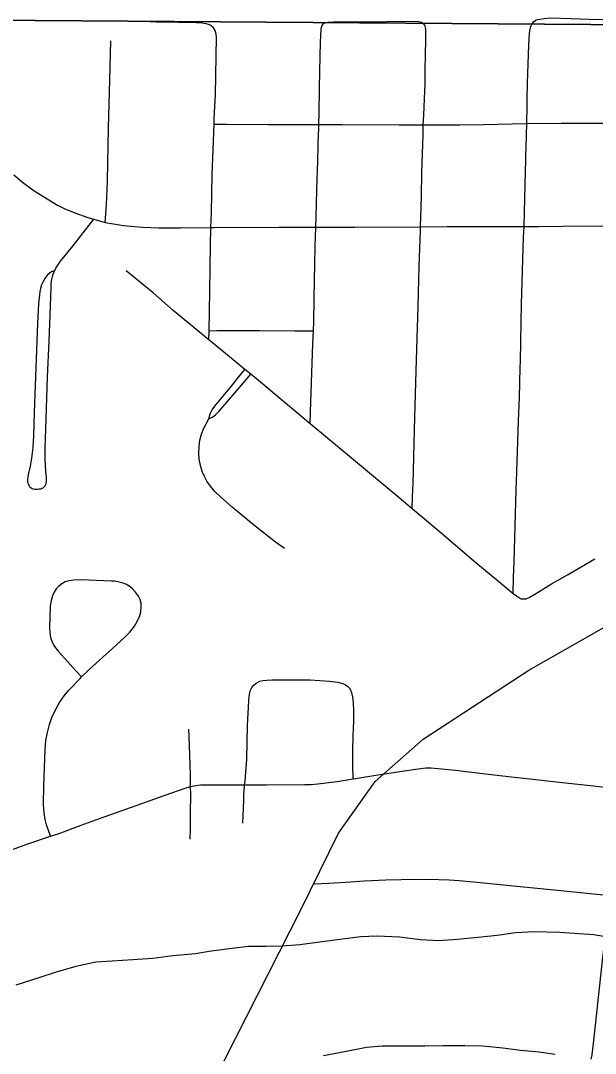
# Model space of a CAD drawing. Extents: x 2.4 to 73.1, y 4.5 to 25.6.
# Drawn here: x 35.8804 to 36.0544, y 22.7678 to 23.0807 of the extents above; entities that cross this region are included whole.
import ezdxf

# ---------------------------------------------------------------- set-up
doc = ezdxf.new("R2010")
doc.units = 0
for name, color, linetype in [('GM_X_City_Street', 7, 'Continuous'), ('GM_X_Major_River', 7, 'Continuous'), ('GM_X_Rail_Line', 7, 'Continuous'), ('GM_X_Section', 7, 'Continuous'), ('GM_X_State_Route', 7, 'Continuous'), ('GM_X_Township_Road', 7, 'Continuous')]:
    doc.layers.add(name, color=color, linetype=linetype)

msp = doc.modelspace()

# ---------------------------------------------------------------- linework, layer by layer
at = {"layer": 'GM_X_City_Street'}
for points in [[(36.03573, 23.08038), (36.03641, 23.08084), (36.03695, 23.08104), (36.0376, 23.08119), (36.03898, 23.08139), (36.04071, 23.08151), (36.04711, 23.08134), (36.05257, 23.08119), (36.05882, 23.08107), (36.06274, 23.08117), (36.0658, 23.08126), (36.06629, 23.08127), (36.0693, 23.08145)], [(35.91959, 23.08042), (35.92141, 23.08039), (35.92808, 23.08028), (35.93353, 23.08019), (35.93535, 23.08006), (35.93651, 23.07988), (35.9372, 23.07968), (35.93797, 23.0793), (35.93869, 23.07873)], [(35.93736, 22.98401), (35.93745, 22.98672), (35.93765, 22.99869), (35.93776, 23.00577), (35.93785, 23.01258), (35.93801, 23.01803), (35.93814, 23.02251), (35.93839, 23.034), (35.93895, 23.04933), (35.93901, 23.05106), (35.93935, 23.0582), (35.93967, 23.07571), (35.93957, 23.07661), (35.93928, 23.07767), (35.93869, 23.07873)], [(35.96806, 22.95853), (35.96819, 22.96221), (35.96888, 22.98273), (35.96904, 22.98674), (35.96915, 22.98955), (35.96938, 23.00256), (35.96945, 23.00629), (35.96959, 23.01281), (35.96968, 23.01499), (35.96977, 23.01811), (35.96987, 23.0212), (35.96997, 23.02521), (35.97005, 23.0295), (35.97038, 23.03827), (35.97043, 23.03973), (35.97048, 23.0412), (35.97053, 23.0436), (35.97065, 23.04821), (35.97068, 23.04924), (35.97077, 23.05279), (35.97089, 23.06016), (35.97095, 23.06544), (35.97124, 23.07416), (35.97138, 23.07807), (35.97147, 23.07872), (35.97167, 23.07928), (35.97212, 23.07981)], [(35.97212, 23.07981), (35.97277, 23.08013), (35.97345, 23.08025), (35.97509, 23.08031), (35.99116, 23.08044), (36.00006, 23.08053), (36.00087, 23.08044), (36.00176, 23.08024), (36.00249, 23.07979)], [(35.99896, 22.93276), (35.99908, 22.93642), (35.99921, 22.94045), (35.99975, 22.96056), (36.00013, 22.97462), (36.00076, 22.9942), (36.00111, 23.0063), (36.00149, 23.01699), (36.00153, 23.01826), (36.00174, 23.02751), (36.0019, 23.03459), (36.00224, 23.04618), (36.00232, 23.04913), (36.00253, 23.05208), (36.00282, 23.05948), (36.00288, 23.06148), (36.00289, 23.0631), (36.00288, 23.06379), (36.0029, 23.0665), (36.00297, 23.06952), (36.00301, 23.07076), (36.00311, 23.07448), (36.00313, 23.07716), (36.00313, 23.07805), (36.00302, 23.07878), (36.0029, 23.07913), (36.00249, 23.07979)], [(36.02951, 22.90702), (36.02966, 22.91205), (36.0298, 22.91673), (36.03044, 22.93864), (36.03062, 22.94389), (36.03114, 22.95941), (36.03142, 22.96655), (36.03171, 22.97556), (36.03173, 22.97743), (36.03199, 22.98954), (36.03206, 22.99482), (36.03272, 23.01507), (36.03283, 23.01833), (36.03298, 23.0227), (36.03326, 23.03514), (36.03339, 23.03823), (36.03341, 23.03946), (36.03342, 23.04008), (36.03347, 23.04224), (36.03365, 23.04949), (36.03367, 23.04997), (36.03371, 23.05118), (36.03374, 23.05321), (36.03378, 23.05547), (36.03378, 23.0564), (36.03382, 23.05795), (36.03388, 23.06056), (36.03389, 23.06111), (36.0339, 23.06175), (36.03398, 23.06481), (36.03432, 23.07315), (36.03449, 23.07694), (36.03468, 23.07815), (36.03486, 23.07889), (36.03515, 23.07954), (36.03573, 23.08038)], [(35.90595, 23.01955), (35.90638, 23.02486), (35.90671, 23.03217), (35.90702, 23.04814), (35.90738, 23.06275), (35.90767, 23.07457)], [(35.93895, 23.04933), (35.94131, 23.04935), (35.94284, 23.04937), (35.95526, 23.04924), (35.96707, 23.04926), (35.97068, 23.04924), (35.97794, 23.04921), (35.99504, 23.04909), (36.00232, 23.04913), (36.00779, 23.04916), (36.01337, 23.04916), (36.0205, 23.04928), (36.03365, 23.04949), (36.04412, 23.04965), (36.05343, 23.04966), (36.06059, 23.04966), (36.0653, 23.04961), (36.06919, 23.04956)], [(35.89055, 23.00492), (35.88972, 23.00457), (35.88939, 23.0044), (35.88906, 23.00417), (35.8888, 23.00392), (35.88853, 23.00365), (35.88791, 23.00288), (35.88746, 23.0022), (35.88707, 23.00142), (35.88675, 23.00064), (35.88643, 22.99953), (35.88623, 22.9986), (35.88611, 22.99766), (35.8858, 22.99494), (35.88545, 22.98904), (35.88451, 22.96199), (35.88429, 22.95485), (35.88409, 22.95139), (35.88372, 22.9481), (35.88327, 22.94567), (35.88273, 22.9436), (35.88255, 22.94257), (35.88249, 22.94152), (35.88251, 22.94107), (35.88257, 22.94065), (35.88268, 22.94026), (35.88282, 22.93995), (35.88301, 22.93963), (35.88325, 22.93936), (35.88356, 22.93913), (35.88387, 22.93897), (35.8842, 22.93885), (35.88461, 22.93877), (35.88504, 22.93872), (35.88552, 22.93872), (35.88603, 22.93879), (35.88646, 22.93889), (35.88683, 22.93901), (35.88718, 22.93918), (35.88751, 22.93942), (35.88778, 22.93975), (35.88798, 22.94012), (35.88813, 22.94055), (35.88821, 22.94105), (35.88821, 22.94163), (35.88817, 22.94226), (35.88805, 22.94414), (35.88785, 22.94786), (35.88781, 22.95129), (35.88806, 22.95687), (35.88854, 22.97272), (35.889, 22.98359), (35.8894, 22.99416), (35.88963, 23.00006), (35.88966, 23.00093), (35.88973, 23.00169), (35.88983, 23.00241), (35.89001, 23.00315), (35.89026, 23.00389), (35.89052, 23.00457), (35.89071, 23.00496), (35.89108, 23.00572), (35.8914, 23.00627), (35.89249, 23.00778), (35.89617, 23.01238), (35.89864, 23.01551), (35.90258, 23.02052)], [(36.03324, 22.90543), (36.03246, 22.90539), (36.0321, 22.90543), (36.03175, 22.90551), (36.03054, 22.90636), (36.02951, 22.90702), (36.02517, 22.91066), (36.01823, 22.91641), (36.0064, 22.92649), (35.99896, 22.93276), (35.99499, 22.9361), (35.98118, 22.94767), (35.97206, 22.95519), (35.96806, 22.95853), (35.95181, 22.97215), (35.95007, 22.97356), (35.94826, 22.97504), (35.94242, 22.97981), (35.93736, 22.98401), (35.92662, 22.99291), (35.92051, 22.9982), (35.91235, 23.00489)], [(35.93745, 22.98672), (35.9398, 22.9868), (35.94575, 22.98682), (35.95275, 22.98685), (35.96328, 22.9867), (35.96576, 22.98672), (35.96904, 22.98674)], [(35.93739, 22.96008), (35.93778, 22.96157), (35.93838, 22.96282), (35.93916, 22.96391), (35.94418, 22.96987), (35.9465, 22.9728), (35.94826, 22.97504)], [(35.93739, 22.96008), (35.93838, 22.96051), (35.93894, 22.9609), (35.9394, 22.96127), (35.94037, 22.96231), (35.94786, 22.97099), (35.95007, 22.97356)], [(35.96034, 22.92072), (35.95752, 22.92271), (35.95139, 22.92752), (35.9444, 22.93326), (35.94088, 22.93637), (35.93909, 22.93815), (35.93786, 22.93961), (35.93678, 22.9412), (35.93602, 22.94261), (35.9354, 22.94408), (35.93485, 22.94592), (35.93449, 22.94781), (35.93434, 22.94972), (35.93441, 22.95164), (35.93469, 22.95354), (35.93519, 22.9554), (35.93591, 22.95719), (35.9366, 22.95855), (35.93739, 22.96008)], [(36.03324, 22.90543), (36.03391, 22.90566), (36.03438, 22.9059), (36.03664, 22.90727), (36.04115, 22.91001), (36.04597, 22.91282), (36.05426, 22.91767)], [(35.88946, 22.83357), (35.88883, 22.83535), (35.88824, 22.83701), (35.88781, 22.83862), (35.88749, 22.84071), (35.88731, 22.84323), (35.8874, 22.84885), (35.88778, 22.85973), (35.88804, 22.86255), (35.88847, 22.86503), (35.88913, 22.86747), (35.88988, 22.86955), (35.89092, 22.87185), (35.89215, 22.87406), (35.89357, 22.87615), (35.89498, 22.87786), (35.89847, 22.88145), (35.89886, 22.88184), (35.90113, 22.88408), (35.9083, 22.89055), (35.91195, 22.89391), (35.91347, 22.89544), (35.91482, 22.8972), (35.91577, 22.8988), (35.91638, 22.90018), (35.91677, 22.90159), (35.91693, 22.90302), (35.91686, 22.90418), (35.91657, 22.9053), (35.91607, 22.90633), (35.9152, 22.90751), (35.91416, 22.90861), (35.91325, 22.90934), (35.91224, 22.90991), (35.91114, 22.91032), (35.90878, 22.91082), (35.90789, 22.91091), (35.89863, 22.91127), (35.8965, 22.91119), (35.89503, 22.91096), (35.89391, 22.91061), (35.89289, 22.91008), (35.89198, 22.90936), (35.89119, 22.9085), (35.89055, 22.90753), (35.89007, 22.90646), (35.88964, 22.90503), (35.88937, 22.90324), (35.88909, 22.89676), (35.88918, 22.89526), (35.88945, 22.8938), (35.88994, 22.89241), (35.89065, 22.89111), (35.89173, 22.88966), (35.89463, 22.88645), (35.89714, 22.88371), (35.89886, 22.88184)], [(35.9517, 22.87995), (35.9528, 22.88051), (35.9537, 22.88076), (35.95493, 22.88091), (35.95649, 22.88095), (35.96804, 22.88092), (35.97395, 22.88055), (35.97642, 22.88028), (35.97792, 22.87987), (35.97876, 22.87946), (35.97951, 22.87891), (35.98013, 22.87821)], [(35.94772, 22.83753), (35.94786, 22.84205), (35.94793, 22.84427), (35.94799, 22.84626), (35.94816, 22.84857), (35.9482, 22.84918), (35.94834, 22.85013), (35.94862, 22.85309), (35.94881, 22.85559), (35.94888, 22.85693), (35.94911, 22.86726), (35.94939, 22.87256), (35.94946, 22.87478), (35.94965, 22.87664), (35.94998, 22.87781), (35.95039, 22.87864), (35.95097, 22.87938), (35.9517, 22.87995)], [(35.98107, 22.85092), (35.98102, 22.85487), (35.98096, 22.8595), (35.9811, 22.86414), (35.98126, 22.86847), (35.98126, 22.87156), (35.98118, 22.87402), (35.98102, 22.87586), (35.98073, 22.87706), (35.98013, 22.87821)], [(35.93177, 22.83267), (35.93179, 22.83573), (35.93184, 22.84068), (35.93191, 22.84625), (35.93186, 22.84863), (35.93178, 22.85213), (35.93159, 22.85824), (35.93141, 22.86384), (35.93137, 22.86605)], [(35.96929, 22.81917), (35.97375, 22.81939), (35.98033, 22.81976), (35.98445, 22.82002), (35.99096, 22.82038), (35.99561, 22.8205), (36.0024, 22.82056), (36.00702, 22.82048), (36.01019, 22.82036), (36.01316, 22.82014), (36.01755, 22.81975), (36.02964, 22.81853), (36.043, 22.81722), (36.05882, 22.81561)]]:
    msp.add_lwpolyline(points, dxfattribs=at)
at = {"layer": 'GM_X_Major_River'}
for points in [[(36.05955, 22.80282), (36.05389, 22.80372), (36.04367, 22.80437), (36.03591, 22.80457), (36.03021, 22.80434), (36.02469, 22.80353), (36.0188, 22.80292), (36.01272, 22.80232), (36.00702, 22.8019), (36.00153, 22.80223), (35.99511, 22.80296), (35.98829, 22.80333), (35.98336, 22.80308), (35.97708, 22.80229), (35.97023, 22.80133), (35.96491, 22.80071), (35.95958, 22.80027), (35.95466, 22.80021), (35.94935, 22.80016), (35.9444, 22.79953), (35.93812, 22.79874), (35.93336, 22.79791), (35.92652, 22.79733), (35.92044, 22.79654), (35.91436, 22.79612), (35.90809, 22.79572), (35.90316, 22.79546), (35.89705, 22.7941), (35.89113, 22.79236), (35.88616, 22.79077), (35.87889, 22.78849)], [(35.97215, 22.7671), (35.97749, 22.7681), (35.98511, 22.76961), (35.98986, 22.77006), (35.99612, 22.77009), (36.00275, 22.77011), (36.00844, 22.77015), (36.01489, 22.77017), (36.02038, 22.77003), (36.02643, 22.7695), (36.03172, 22.76879), (36.03739, 22.76826), (36.0423, 22.76757)]]:
    msp.add_lwpolyline(points, dxfattribs=at)
at = {"layer": 'GM_X_Rail_Line'}
msp.add_lwpolyline([(35.47133, 22.33977), (35.51345, 22.36042), (35.5487, 22.37912), (35.57356, 22.39464), (35.60013, 22.411), (35.62126, 22.42539), (35.66849, 22.45958), (35.7319, 22.51177), (35.81764, 22.58403), (35.84992, 22.61487), (35.86911, 22.63726), (35.88743, 22.65733), (35.90691, 22.69631), (35.91891, 22.71996), (35.96535, 22.81149), (35.97669, 22.83447), (35.98774, 22.85018), (36.00228, 22.86298), (36.03427, 22.88392), (36.2567, 23.01045), (36.29738, 23.03288)], dxfattribs=at)
at = {"layer": 'GM_X_Section'}
for points in [[(35.57563, 23.58341), (36.07683, 23.58085), (36.06714, 23.07946), (35.56221, 23.08304)], [(35.56221, 23.08304), (36.06714, 23.07946), (36.0546, 22.56751), (35.55168, 22.57541)]]:
    msp.add_lwpolyline(points, close=True, dxfattribs=at)
at = {"layer": 'GM_X_State_Route'}
msp.add_line((35.90258, 23.02052), (35.90595, 23.01955), dxfattribs=at)
for points in [[(35.87829, 23.03394), (35.88094, 23.03178), (35.88445, 23.02915), (35.8915, 23.02482), (35.89352, 23.02379), (35.89677, 23.02244), (35.90077, 23.02102), (35.90258, 23.02052)], [(35.90595, 23.01955), (35.90853, 23.01912), (35.91153, 23.01867), (35.91727, 23.01812), (35.92226, 23.01792), (35.9288, 23.01797), (35.93801, 23.01803)], [(35.96977, 23.01811), (35.98161, 23.01813), (36.00153, 23.01826)], [(36.00153, 23.01826), (36.00957, 23.01831), (36.02555, 23.01828), (36.03283, 23.01833)], [(36.03283, 23.01833), (36.03735, 23.01835), (36.04469, 23.01842), (36.05591, 23.01855), (36.06688, 23.01826)], [(35.93801, 23.01803), (35.93905, 23.01804), (35.95862, 23.0181), (35.96977, 23.01811)], [(36.05812, 22.80973), (36.0579, 22.80788), (36.05747, 22.80425), (36.05648, 22.79596), (36.0548, 22.78006), (36.05388, 22.77165), (36.05332, 22.76734), (36.05311, 22.76603)]]:
    msp.add_lwpolyline(points, dxfattribs=at)
at = {"layer": 'GM_X_Township_Road'}
for points in [[(35.98107, 22.85092), (35.98178, 22.85103), (35.98854, 22.85214), (35.99998, 22.85392), (36.00154, 22.85413), (36.00306, 22.85429), (36.00471, 22.85429), (36.00682, 22.85411), (36.01204, 22.85357), (36.01944, 22.85267), (36.02902, 22.85154), (36.03736, 22.85065), (36.04349, 22.84999), (36.05296, 22.84897), (36.06246, 22.84786)], [(35.9482, 22.84918), (35.95482, 22.84917), (35.96632, 22.84921), (35.96836, 22.84929), (35.97036, 22.8495), (35.97624, 22.85017), (35.98107, 22.85092)], [(35.88946, 22.83357), (35.89173, 22.83435), (35.89874, 22.83692), (35.90429, 22.8389), (35.91708, 22.84346), (35.9221, 22.84531), (35.93025, 22.84818), (35.93186, 22.84863)], [(35.93186, 22.84863), (35.93344, 22.84894), (35.93488, 22.8491), (35.93628, 22.84919), (35.93808, 22.84916), (35.94397, 22.84919), (35.9482, 22.84918)], [(35.87184, 22.82796), (35.874, 22.82846), (35.87761, 22.8295), (35.88261, 22.83123), (35.88946, 22.83357)]]:
    msp.add_lwpolyline(points, dxfattribs=at)

doc.saveas('drawing.dxf')
